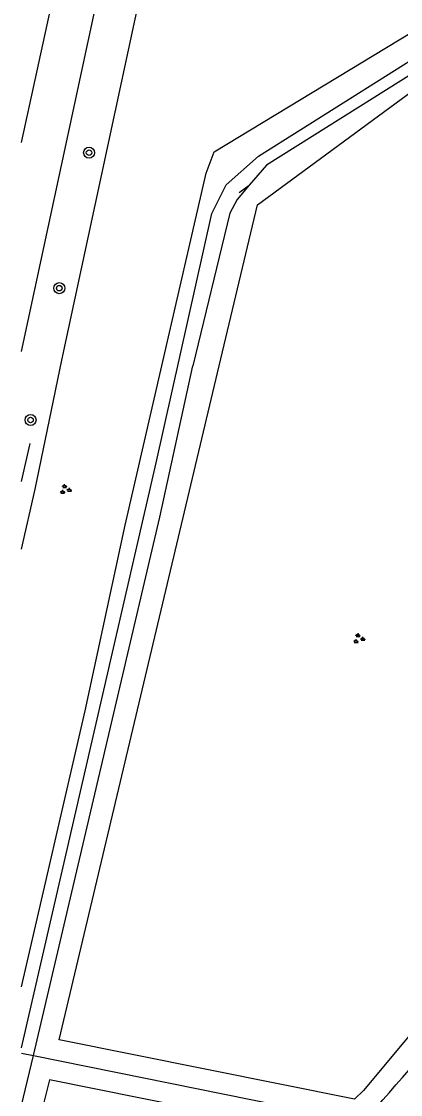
# Model space of a CAD drawing. Extents: x 132999 to 136000, y 398499 to 400501.
# Drawn here: x 133000 to 133027.5, y 399947.1 to 400025 of the extents above; entities that cross this region are included whole.
import ezdxf

# ---------------------------------------------------------------- set-up
doc = ezdxf.new("R2010")
doc.units = 0
for name, color, linetype in [('gg-knt-BGT kruinlijn', 7, 'Continuous'), ('gg-knt-bovenkant onderkant talud', 7, 'Continuous'), ('gg-knt-verharding', 7, 'Continuous'), ('gg-kntw-bovenkant insteek waterloop', 7, 'Continuous'), ('gt-grn-groengrens', 7, 'Continuous'), ('gt-grn-groenlijn', 7, 'Continuous'), ('gt-symb-boom', 7, 'Continuous'), ('gt-symb-groenvak', 7, 'Continuous')]:
    doc.layers.add(name, color=color, linetype=linetype)

# ---------------------------------------------------------------- blocks, each defined once
blk = doc.blocks.new('gt0-BOOM')
at = {"layer": 'gt-symb-boom'}
for radius in [0.4, 0.2]:
    blk.add_circle((0, 0), radius, dxfattribs=at)
blk = doc.blocks.new('gt0-GRVAK')
at = {"layer": 'gt-symb-groenvak'}
for p, q in [((-0.11, 0.189), (-0.228, 0.24)), ((-0.182, 0.153), (0.088, 0.153)), ((-0.091, 0.211), (-0.156, 0.322)), ((-0.047, 0.214), (-0.047, 0.393)), ((-0.004, 0.211), (0.061, 0.322)), ((0.015, 0.189), (0.133, 0.24)), ((0.262, -0.052), (0.197, 0.059)), ((0.305, -0.049), (0.305, 0.13)), ((0.349, -0.052), (0.414, 0.059)), ((-0.245, -0.228), (-0.363, -0.177)), ((-0.318, -0.264), (-0.047, -0.264)), ((-0.226, -0.206), (-0.291, -0.095)), ((-0.183, -0.203), (-0.183, -0.024)), ((-0.139, -0.206), (-0.074, -0.095)), ((-0.12, -0.228), (-0.002, -0.177)), ((0.243, -0.074), (0.125, -0.023)), ((0.17, -0.11), (0.441, -0.11)), ((0.368, -0.074), (0.486, -0.023))]:
    blk.add_line(p, q, dxfattribs=at)

msp = doc.modelspace()

# ---------------------------------------------------------------- linework, layer by layer
at = {"layer": 'gg-knt-BGT kruinlijn'}
for points in [[(133010.189, 400000), (133013.408, 400013.986), (133014.003, 400015.52), (133039.927, 400031.252), (133041.558, 400034.008), (133046.808, 400053.081), (133046.715, 400055.086), (133046.213, 400056.802), (133030.117, 400087.244), (133029.583, 400089.611), (133029.589, 400091.564), (133029.808, 400093.96), (133038.515, 400137.662), (133043.03, 400160.809), (133043.774, 400163.932)], [(133000, 399954.897), (133004.632, 399974.937), (133007.524, 399988.424), (133010.189, 400000)]]:
    msp.add_lwpolyline(points, dxfattribs=at)
at = {"layer": 'gg-knt-bovenkant onderkant talud'}
for p, q in [((133000, 399991.595), (133000.631, 399994.341)), ((133000, 399946.275), (133000.873, 399949.906))]:
    msp.add_line(p, q, dxfattribs=at)
for points in [[(133045.874, 400040.358), (133042.981, 400031.264), (133041.835, 400029.696), (133017.779, 400014.562), (133016.533, 400013.1)], [(133016.533, 400013.1), (133015.655, 400012.07), (133015.126, 400011.084), (133012.44, 400000)], [(133000.873, 399949.906), (133010.042, 399989.003), (133012.44, 400000)]]:
    msp.add_lwpolyline(points, dxfattribs=at)
at = {"layer": 'gg-knt-verharding'}
msp.add_arc((132912.68, 400047.044), 151.551, 317.70454, 322.09841, dxfattribs=at)
at = {"layer": 'gg-kntw-bovenkant insteek waterloop'}
for points in [[(133000, 400016.217), (133007.634, 400051.18), (133017.271, 400097.708), (133025.952, 400140.46), (133039.939, 400213.145), (133048.513, 400259.203), (133056.083, 400301.686), (133064.213, 400349.349), (133066.243, 400359.73), (133066.263, 400359.98)], [(133000, 400001.019), (133012.174, 400057.657), (133021.002, 400100.354), (133027.624, 400134.205), (133038.431, 400190.111), (133049.682, 400250), (133059.679, 400306.639), (133066.927, 400348.171), (133069.7, 400359.585)]]:
    msp.add_lwpolyline(points, dxfattribs=at)
at = {"layer": 'gt-grn-groengrens'}
msp.add_line((133000, 399950.082), (133000.873, 399949.906), dxfattribs=at)
for points in [[(133000, 399986.686), (133001, 399991.038), (133002.933, 400000.394), (133015.107, 400057.027), (133023.94, 400099.747), (133041.377, 400189.542), (133052.631, 400249.447), (133062.635, 400306.124), (133073.572, 400369.616)], [(133014.363, 400000), (133017.136, 400011.682), (133033.431, 400023.661), (133042.319, 400029.265), (133043.687, 400031.012), (133044.53, 400033.935), (133045.706, 400037.381), (133047.013, 400034.809), (133048.487, 400032.046), (133059.466, 400033.079)], [(133000, 399950.477), (133009.788, 399992.941), (133013.82, 400011.062), (133014.872, 400013.129), (133017.202, 400015.225), (133032.586, 400024.901)], [(133030.681, 399954.387), (133024.83, 399947.358), (133024.179, 399946.731), (133002.744, 399951.058), (133014.363, 400000)], [(133000.873, 399949.906), (133024.654, 399945.104), (133024.78, 399945.057)], [(133020.219, 399942.468), (133020.424, 399942.612), (133021.86, 399944.138), (133002.034, 399948.141), (133001.457, 399945.827), (133000, 399939.78)]]:
    msp.add_lwpolyline(points, dxfattribs=at)
at = {"layer": 'gt-grn-groenlijn'}
msp.add_line((133015.804, 400012.564), (133016.533, 400013.1), dxfattribs=at)

# ---------------------------------------------------------------- block references
at = {"layer": 'gt-symb-boom'}
for p in [(133004.909, 400015.466), (133002.744, 400005.629), (133000.66, 399996.054)]:
    msp.add_blockref('gt0-BOOM', p, dxfattribs=at)
at = {"layer": 'gt-symb-groenvak'}
for p in [(133003.181, 399991.007), (133024.483, 399980.174)]:
    msp.add_blockref('gt0-GRVAK', p, dxfattribs=at)

doc.saveas('drawing.dxf')
